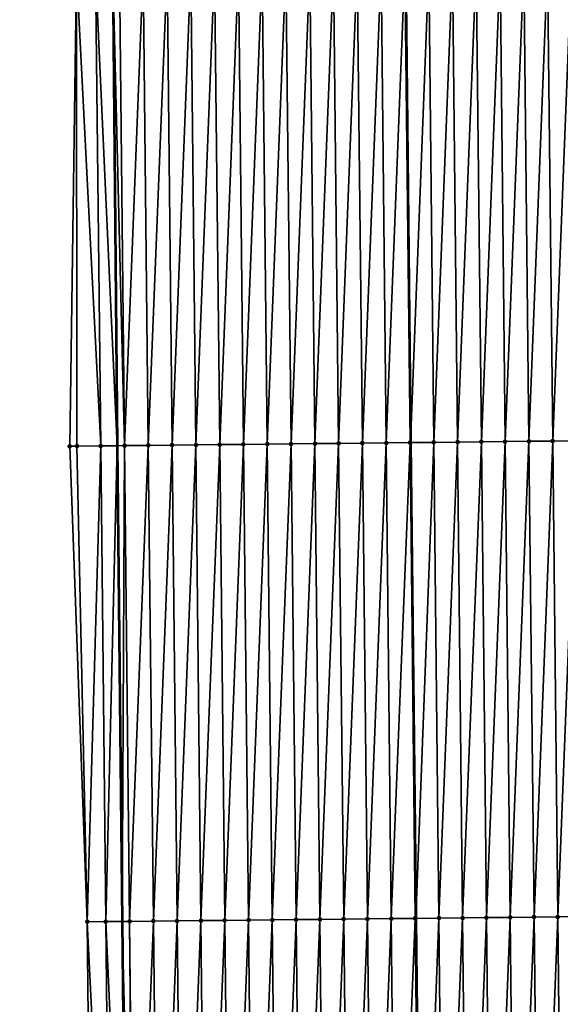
# Model space of a CAD drawing. Header units: feet. Extents: x 2007189 to 2022806, y 818621 to 837694.
# Tile 315 of 656: x 2011353 to 2011376, y 828804 to 828845. Entities that reach past the tile are written whole.
import ezdxf

# ---------------------------------------------------------------- set-up
doc = ezdxf.new("R2010")
doc.units = ezdxf.units.FT
doc.header["$MEASUREMENT"] = 0
for name, color, linetype, lineweight in [('EP_Travel Lane', 172, 'Continuous', 53), ('Road Shots', 141, 'Continuous', 100), ('Road X-Section', 40, 'Continuous', 13), ('STRIPING', 60, 'Continuous', 53)]:
    doc.layers.add(name, color=color, linetype=linetype, lineweight=lineweight)
doc.layers.add('I-77-MM17-21_SB-Surface-Border', color=7, linetype='Continuous')
doc.layers.add('I-77-MM17-21_SB-Surface-TIN', color=7, linetype='Continuous')

msp = doc.modelspace()

# ---------------------------------------------------------------- linework, layer by layer
at = {"layer": 'EP_Travel Lane'}
msp.add_polyline3d([(2011354.749587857, 829086.9643063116, 317.1524679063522), (2011354.979581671, 829066.9660118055, 317.0286059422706), (2011355.209577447, 829046.9675467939, 316.9328874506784), (2011355.439570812, 829026.9692913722, 316.8025781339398), (2011355.633534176, 829006.9840589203, 316.6913245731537), (2011355.821723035, 828986.9853854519, 316.5551894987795), (2011356.009913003, 828966.9865940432, 316.4383833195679), (2011356.19810302, 828946.9877975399, 316.3224105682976), (2011356.386292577, 828926.9890499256, 316.1984395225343), (2011356.574481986, 828906.9903179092, 316.0719165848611), (2011356.762671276, 828886.9915987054, 315.9433314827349), (2011356.950861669, 828866.992762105, 315.8339187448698), (2011357.139050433, 828846.9940987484, 315.696163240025), (2011357.327239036, 828826.995452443, 315.5556009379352), (2011357.535501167, 828806.9998870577, 315.4221144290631), (2011357.747121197, 828787.0012546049, 315.3215290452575), (2011357.958739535, 828767.0027819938, 315.1930798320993), (2011358.170357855, 828747.0043111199, 315.064400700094)], dxfattribs=at)
at = {"layer": 'I-77-MM17-21_SB-Surface-Border', "color": 3, "linetype": 'Continuous', "lineweight": -3}
msp.add_polyline3d([(2011356.669635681, 828746.9886572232, 315.024594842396), (2011357.350865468, 828766.9964450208, 315.1763109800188), (2011356.27611999, 828786.9858623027, 315.2909297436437), (2011356.067860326, 828806.9845930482, 315.3806073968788), (2011355.335832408, 828826.9744574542, 315.4975312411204), (2011355.622954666, 828846.9780881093, 315.6563314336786), (2011354.037516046, 828866.9620809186, 315.7434684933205), (2011354.46445267, 828886.9673824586, 315.8741251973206), (2011353.22869674, 828906.9551135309, 315.9629740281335), (2011353.799391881, 828926.9618330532, 316.1137954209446), (2011354.332915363, 828946.96812921, 316.2686811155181), (2011354.131869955, 828966.9667951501, 316.3834662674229), (2011354.097969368, 828986.9671800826, 316.5101890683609), (2011355.257987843, 829006.9800873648, 316.6823774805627), (2011354.461545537, 829026.9583566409, 316.777838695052), (2011353.307004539, 829046.9462924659, 316.8819204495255), (2011354.165455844, 829066.956908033, 317.0082613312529), (2011354.586643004, 829086.9624844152, 317.1483636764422)], dxfattribs=at)
at = {"layer": 'I-77-MM17-21_SB-Surface-TIN', "color": 128, "linetype": 'Continuous', "lineweight": -3}
for points in [[(2011355.335832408, 828826.9744574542, 315.4975312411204), (2011355.635657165, 828826.977611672, 315.5073820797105), (2011355.622954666, 828846.9780881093, 315.6563314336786)], [(2011356.635601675, 828826.9881478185, 315.5375322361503), (2011356.421198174, 828846.9865080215, 315.6789213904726), (2011355.622954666, 828846.9780881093, 315.6563314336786)], [(2011355.635657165, 828826.977611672, 315.5073820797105), (2011356.635601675, 828826.9881478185, 315.5375322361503), (2011355.622954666, 828846.9780881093, 315.6563314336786)], [(2011356.421198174, 828846.9865080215, 315.6789213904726), (2011357.327239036, 828826.995452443, 315.5556009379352), (2011357.139050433, 828846.9940987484, 315.696163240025)], [(2011356.635601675, 828826.9881478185, 315.5375322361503), (2011357.327239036, 828826.995452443, 315.5556009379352), (2011356.421198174, 828846.9865080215, 315.6789213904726)], [(2011357.635545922, 828826.9987085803, 315.5636553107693), (2011357.421142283, 828846.9970816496, 315.7029387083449), (2011357.139050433, 828846.9940987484, 315.696163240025)], [(2011357.635545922, 828826.9987085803, 315.5636553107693), (2011357.139050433, 828846.9940987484, 315.696163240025), (2011357.327239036, 828826.995452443, 315.5556009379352)], [(2011357.635545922, 828826.9987085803, 315.5636553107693), (2011358.421086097, 828847.0076827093, 315.7224681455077), (2011357.421142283, 828846.9970816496, 315.7029387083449)], [(2011357.635545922, 828826.9987085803, 315.5636553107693), (2011358.635489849, 828827.0092990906, 315.584911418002), (2011358.421086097, 828847.0076827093, 315.7224681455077)], [(2011358.635489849, 828827.0092990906, 315.584911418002), (2011359.421029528, 828847.0183195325, 315.7361465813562), (2011358.421086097, 828847.0076827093, 315.7224681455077)], [(2011358.635489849, 828827.0092990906, 315.584911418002), (2011359.635433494, 828827.0199159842, 315.6018511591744), (2011359.421029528, 828847.0183195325, 315.7361465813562)], [(2011359.635433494, 828827.0199159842, 315.6018511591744), (2011360.420972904, 828847.0289613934, 315.7490008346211), (2011359.421029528, 828847.0183195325, 315.7361465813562)], [(2011359.635433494, 828827.0199159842, 315.6018511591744), (2011360.635377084, 828827.0305379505, 315.6179610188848), (2011360.420972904, 828847.0289613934, 315.7490008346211)], [(2011360.635377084, 828827.0305379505, 315.6179610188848), (2011361.420916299, 828847.0396016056, 315.762124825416), (2011360.420972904, 828847.0289613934, 315.7490008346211)], [(2011360.635377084, 828827.0305379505, 315.6179610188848), (2011361.635320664, 828827.0411608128, 315.6339242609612), (2011361.420916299, 828847.0396016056, 315.762124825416)], [(2011361.635320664, 828827.0411608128, 315.6339242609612), (2011362.420859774, 828847.0502343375, 315.776472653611), (2011361.420916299, 828847.0396016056, 315.762124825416)], [(2011361.635320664, 828827.0411608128, 315.6339242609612), (2011362.635264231, 828827.051784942, 315.6496802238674), (2011362.420859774, 828847.0502343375, 315.776472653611)], [(2011362.635264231, 828827.051784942, 315.6496802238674), (2011363.420803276, 828847.0608645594, 315.7912310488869), (2011362.420859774, 828847.0502343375, 315.776472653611)], [(2011362.635264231, 828827.051784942, 315.6496802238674), (2011363.635207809, 828827.0624081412, 315.6655883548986), (2011363.420803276, 828847.0608645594, 315.7912310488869)], [(2011363.635207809, 828827.0624081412, 315.6655883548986), (2011364.420746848, 828847.0714882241, 315.8070622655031), (2011363.420803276, 828847.0608645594, 315.7912310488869)], [(2011363.635207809, 828827.0624081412, 315.6655883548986), (2011364.635151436, 828827.0730266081, 315.6822707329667), (2011364.420746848, 828847.0714882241, 315.8070622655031)], [(2011364.635151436, 828827.0730266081, 315.6822707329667), (2011365.420690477, 828847.0821065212, 315.8237716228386), (2011364.420746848, 828847.0714882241, 315.8070622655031)], [(2011364.635151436, 828827.0730266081, 315.6822707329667), (2011365.635095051, 828827.0836462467, 315.6987613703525), (2011365.420690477, 828847.0821065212, 315.8237716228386)], [(2011365.635095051, 828827.0836462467, 315.6987613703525), (2011366.420634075, 828847.0927277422, 315.840002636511), (2011365.420690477, 828847.0821065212, 315.8237716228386)], [(2011365.635095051, 828827.0836462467, 315.6987613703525), (2011366.635038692, 828827.0942634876, 315.7156442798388), (2011366.420634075, 828847.0927277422, 315.840002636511)], [(2011366.635038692, 828827.0942634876, 315.7156442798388), (2011367.42057775, 828847.1033418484, 315.857397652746), (2011366.420634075, 828847.0927277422, 315.840002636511)], [(2011366.635038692, 828827.0942634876, 315.7156442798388), (2011367.6349825, 828827.1048651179, 315.7350811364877), (2011367.42057775, 828847.1033418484, 315.857397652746)], [(2011367.6349825, 828827.1048651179, 315.7350811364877), (2011368.420521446, 828847.1139539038, 315.8751281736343), (2011367.42057775, 828847.1033418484, 315.857397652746)], [(2011367.6349825, 828827.1048651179, 315.7350811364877), (2011368.634926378, 828827.1154602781, 315.755576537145), (2011368.420521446, 828847.1139539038, 315.8751281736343)], [(2011368.634926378, 828827.1154602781, 315.755576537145), (2011369.42046514, 828847.124566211, 315.8928174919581), (2011368.420521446, 828847.1139539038, 315.8751281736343)], [(2011368.634926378, 828827.1154602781, 315.755576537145), (2011369.634870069, 828827.1260728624, 315.7732212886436), (2011369.42046514, 828847.124566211, 315.8928174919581)], [(2011369.634870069, 828827.1260728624, 315.7732212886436), (2011369.447002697, 828847.1248475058, 315.8933435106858), (2011369.42046514, 828847.124566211, 315.8928174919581)], [(2011370.420408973, 828847.1351654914, 315.9126380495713), (2011369.447002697, 828847.1248475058, 315.8933435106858), (2011369.661983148, 828827.1263604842, 315.7737216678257)], [(2011369.634870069, 828827.1260728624, 315.7732212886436), (2011369.661983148, 828827.1263604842, 315.7737216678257), (2011369.447002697, 828847.1248475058, 315.8933435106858)], [(2011370.634813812, 828827.1366804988, 315.7916755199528), (2011370.420408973, 828847.1351654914, 315.9126380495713), (2011369.661983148, 828827.1263604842, 315.7737216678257)], [(2011370.634813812, 828827.1366804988, 315.7916755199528), (2011371.420352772, 828847.1457680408, 315.9319237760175), (2011370.420408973, 828847.1351654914, 315.9126380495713)], [(2011370.634813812, 828827.1366804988, 315.7916755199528), (2011371.634757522, 828827.1472912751, 315.8096160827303), (2011371.420352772, 828847.1457680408, 315.9319237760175)], [(2011371.634757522, 828827.1472912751, 315.8096160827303), (2011372.420296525, 828847.1563747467, 315.9505294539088), (2011371.420352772, 828847.1457680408, 315.9319237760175)], [(2011371.634757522, 828827.1472912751, 315.8096160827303), (2011372.634701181, 828827.1579069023, 315.82676302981), (2011372.420296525, 828847.1563747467, 315.9505294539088)], [(2011372.634701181, 828827.1579069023, 315.82676302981), (2011373.420240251, 828847.1669840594, 315.9687087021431), (2011372.420296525, 828847.1563747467, 315.9505294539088)], [(2011372.634701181, 828827.1579069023, 315.82676302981), (2011373.634644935, 828827.168513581, 315.8453739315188), (2011373.420240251, 828847.1669840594, 315.9687087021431)], [(2011373.634644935, 828827.168513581, 315.8453739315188), (2011374.420183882, 828847.1776022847, 315.9854298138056), (2011373.420240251, 828847.1669840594, 315.9687087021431)], [(2011373.634644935, 828827.168513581, 315.8453739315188), (2011374.634588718, 828827.1791175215, 315.8644328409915), (2011374.420183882, 828847.1776022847, 315.9854298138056)], [(2011374.634588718, 828827.1791175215, 315.8644328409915), (2011375.420127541, 828847.1882178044, 316.0025935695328), (2011374.420183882, 828847.1776022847, 315.9854298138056)], [(2011374.634588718, 828827.1791175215, 315.8644328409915), (2011375.634532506, 828827.1897210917, 315.8835523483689), (2011375.420127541, 828847.1882178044, 316.0025935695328)], [(2011375.634532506, 828827.1897210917, 315.8835523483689), (2011376.420071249, 828847.1988287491, 316.0205057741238), (2011375.420127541, 828847.1882178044, 316.0025935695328)], [(2011375.634532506, 828827.1897210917, 315.8835523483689), (2011376.634476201, 828827.2003331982, 315.9012752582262), (2011376.420071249, 828847.1988287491, 316.0205057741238)], [(2011362.635264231, 828827.051784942, 315.6496802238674), (2011362.847302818, 828807.0555674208, 315.515477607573), (2011363.635207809, 828827.0624081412, 315.6655883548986)], [(2011363.635207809, 828827.0624081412, 315.6655883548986), (2011362.847302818, 828807.0555674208, 315.515477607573), (2011363.847247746, 828807.0660626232, 315.5307249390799)], [(2011363.635207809, 828827.0624081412, 315.6655883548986), (2011363.847247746, 828807.0660626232, 315.5307249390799), (2011364.635151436, 828827.0730266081, 315.6822707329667)], [(2011364.635151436, 828827.0730266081, 315.6822707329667), (2011363.847247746, 828807.0660626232, 315.5307249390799), (2011364.847192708, 828807.076554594, 315.5465341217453)], [(2011364.635151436, 828827.0730266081, 315.6822707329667), (2011364.847192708, 828807.076554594, 315.5465341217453), (2011365.635095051, 828827.0836462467, 315.6987613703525)], [(2011365.635095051, 828827.0836462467, 315.6987613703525), (2011364.847192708, 828807.076554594, 315.5465341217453), (2011365.847137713, 828807.0870424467, 315.5630593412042)], [(2011365.635095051, 828827.0836462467, 315.6987613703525), (2011365.847137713, 828807.0870424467, 315.5630593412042), (2011366.635038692, 828827.0942634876, 315.7156442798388)], [(2011366.635038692, 828827.0942634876, 315.7156442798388), (2011365.847137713, 828807.0870424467, 315.5630593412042), (2011366.847082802, 828807.0975224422, 315.5809507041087)], [(2011366.635038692, 828827.0942634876, 315.7156442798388), (2011366.847082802, 828807.0975224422, 315.5809507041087), (2011367.6349825, 828827.1048651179, 315.7350811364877)], [(2011367.6349825, 828827.1048651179, 315.7350811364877), (2011366.847082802, 828807.0975224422, 315.5809507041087), (2011367.847027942, 828807.1079975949, 315.599684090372)], [(2011367.6349825, 828827.1048651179, 315.7350811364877), (2011367.847027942, 828807.1079975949, 315.599684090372), (2011368.634926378, 828827.1154602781, 315.755576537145)], [(2011368.634926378, 828827.1154602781, 315.755576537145), (2011367.847027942, 828807.1079975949, 315.599684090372), (2011368.84697312, 828807.1184690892, 315.6190535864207)], [(2011368.634926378, 828827.1154602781, 315.755576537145), (2011368.84697312, 828807.1184690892, 315.6190535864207), (2011369.634870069, 828827.1260728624, 315.7732212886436)], [(2011369.634870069, 828827.1260728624, 315.7732212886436), (2011368.84697312, 828807.1184690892, 315.6190535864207), (2011369.846918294, 828807.1289410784, 315.6383369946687)], [(2011369.634870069, 828827.1260728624, 315.7732212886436), (2011369.846918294, 828807.1289410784, 315.6383369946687), (2011369.661983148, 828827.1263604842, 315.7737216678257)], [(2011370.634813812, 828827.1366804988, 315.7916755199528), (2011369.661983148, 828827.1263604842, 315.7737216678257), (2011369.874091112, 828807.1292256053, 315.6388683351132)], [(2011369.846918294, 828807.1289410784, 315.6383369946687), (2011369.874091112, 828807.1292256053, 315.6388683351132), (2011369.661983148, 828827.1263604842, 315.7737216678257)], [(2011370.634813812, 828827.1366804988, 315.7916755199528), (2011369.874091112, 828807.1292256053, 315.6388683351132), (2011370.846863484, 828807.139411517, 315.6578900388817)], [(2011370.634813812, 828827.1366804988, 315.7916755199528), (2011370.846863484, 828807.139411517, 315.6578900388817), (2011371.634757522, 828827.1472912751, 315.8096160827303)], [(2011371.634757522, 828827.1472912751, 315.8096160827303), (2011370.846863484, 828807.139411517, 315.6578900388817), (2011371.846808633, 828807.1498857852, 315.6767772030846)], [(2011371.634757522, 828827.1472912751, 315.8096160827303), (2011371.846808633, 828807.1498857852, 315.6767772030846), (2011372.634701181, 828827.1579069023, 315.82676302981)], [(2011372.634701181, 828827.1579069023, 315.82676302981), (2011371.846808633, 828807.1498857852, 315.6767772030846), (2011372.846753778, 828807.1603604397, 315.6955971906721)], [(2011372.634701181, 828827.1579069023, 315.82676302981), (2011372.846753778, 828807.1603604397, 315.6955971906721), (2011373.634644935, 828827.168513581, 315.8453739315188)], [(2011373.634644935, 828827.168513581, 315.8453739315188), (2011372.846753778, 828807.1603604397, 315.6955971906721), (2011373.846698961, 828807.170831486, 315.715044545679)], [(2011373.634644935, 828827.168513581, 315.8453739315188), (2011373.846698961, 828807.170831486, 315.715044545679), (2011374.634588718, 828827.1791175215, 315.8644328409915)], [(2011374.634588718, 828827.1791175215, 315.8644328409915), (2011373.846698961, 828807.170831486, 315.715044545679), (2011374.846644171, 828807.1813000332, 315.7349264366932)], [(2011374.634588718, 828827.1791175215, 315.8644328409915), (2011374.846644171, 828807.1813000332, 315.7349264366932), (2011375.634532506, 828827.1897210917, 315.8835523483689)], [(2011375.634532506, 828827.1897210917, 315.8835523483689), (2011374.846644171, 828807.1813000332, 315.7349264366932), (2011375.846589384, 828807.1917683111, 315.7548551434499)], [(2011375.634532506, 828827.1897210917, 315.8835523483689), (2011375.846589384, 828807.1917683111, 315.7548551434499), (2011376.634476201, 828827.2003331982, 315.9012752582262)], [(2011376.634476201, 828827.2003331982, 315.9012752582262), (2011375.846589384, 828807.1917683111, 315.7548551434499), (2011376.846534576, 828807.2022385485, 315.7744431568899)], [(2011355.335832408, 828826.9744574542, 315.4975312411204), (2011356.067860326, 828806.9845930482, 315.3806073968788), (2011355.635657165, 828826.977611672, 315.5073820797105)], [(2011355.635657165, 828826.977611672, 315.5073820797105), (2011356.067860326, 828806.9845930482, 315.3806073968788), (2011356.635601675, 828826.9881478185, 315.5375322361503)], [(2011356.635601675, 828826.9881478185, 315.5375322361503), (2011356.067860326, 828806.9845930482, 315.3806073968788), (2011356.847632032, 828806.9927114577, 315.4039548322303)], [(2011356.635601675, 828826.9881478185, 315.5375322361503), (2011356.847632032, 828806.9927114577, 315.4039548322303), (2011357.327239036, 828826.995452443, 315.5556009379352)], [(2011356.847632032, 828806.9927114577, 315.4039548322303), (2011357.535501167, 828806.9998870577, 315.4221144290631), (2011357.327239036, 828826.995452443, 315.5556009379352)], [(2011357.635545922, 828826.9987085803, 315.5636553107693), (2011357.327239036, 828826.995452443, 315.5556009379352), (2011357.535501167, 828806.9998870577, 315.4221144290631)], [(2011357.635545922, 828826.9987085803, 315.5636553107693), (2011357.535501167, 828806.9998870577, 315.4221144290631), (2011357.847577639, 828807.0031425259, 315.4303531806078)], [(2011357.635545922, 828826.9987085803, 315.5636553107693), (2011357.847577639, 828807.0031425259, 315.4303531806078), (2011358.635489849, 828827.0092990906, 315.584911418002)], [(2011358.635489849, 828827.0092990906, 315.584911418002), (2011357.847577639, 828807.0031425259, 315.4303531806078), (2011358.847522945, 828807.0136019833, 315.4518155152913)], [(2011358.635489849, 828827.0092990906, 315.584911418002), (2011358.847522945, 828807.0136019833, 315.4518155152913), (2011359.635433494, 828827.0199159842, 315.6018511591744)], [(2011359.635433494, 828827.0199159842, 315.6018511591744), (2011358.847522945, 828807.0136019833, 315.4518155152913), (2011359.847467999, 828807.0240852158, 315.4691440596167)], [(2011359.635433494, 828827.0199159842, 315.6018511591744), (2011359.847467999, 828807.0240852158, 315.4691440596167), (2011360.635377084, 828827.0305379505, 315.6179610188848)], [(2011360.635377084, 828827.0305379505, 315.6179610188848), (2011359.847467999, 828807.0240852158, 315.4691440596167), (2011360.847412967, 828807.0345766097, 315.4850535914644)], [(2011360.635377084, 828827.0305379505, 315.6179610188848), (2011360.847412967, 828807.0345766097, 315.4850535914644), (2011361.635320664, 828827.0411608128, 315.6339242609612)], [(2011361.635320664, 828827.0411608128, 315.6339242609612), (2011360.847412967, 828807.0345766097, 315.4850535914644), (2011361.84735789, 828807.0450722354, 315.5002273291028)], [(2011361.635320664, 828827.0411608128, 315.6339242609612), (2011361.84735789, 828807.0450722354, 315.5002273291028), (2011362.635264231, 828827.051784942, 315.6496802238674)], [(2011362.635264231, 828827.051784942, 315.6496802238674), (2011361.84735789, 828807.0450722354, 315.5002273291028), (2011362.847302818, 828807.0555674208, 315.515477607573)], [(2011375.058297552, 828787.1828432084, 315.6038413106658), (2011375.846589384, 828807.1917683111, 315.7548551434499), (2011374.846644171, 828807.1813000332, 315.7349264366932)], [(2011375.058297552, 828787.1828432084, 315.6038413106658), (2011376.058242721, 828787.1933155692, 315.623058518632), (2011375.846589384, 828807.1917683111, 315.7548551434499)], [(2011376.058242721, 828787.1933155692, 315.623058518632), (2011376.846534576, 828807.2022385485, 315.7744431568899), (2011375.846589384, 828807.1917683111, 315.7548551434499)], [(2011357.052643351, 828786.9940056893, 315.3039568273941), (2011356.847632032, 828806.9927114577, 315.4039548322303), (2011356.067860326, 828806.9845930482, 315.3806073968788)], [(2011357.052643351, 828786.9940056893, 315.3039568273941), (2011356.067860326, 828806.9845930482, 315.3806073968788), (2011356.27611999, 828786.9858623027, 315.2909297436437)], [(2011356.847632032, 828806.9927114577, 315.4039548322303), (2011357.747121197, 828787.0012546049, 315.3215290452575), (2011357.535501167, 828806.9998870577, 315.4221144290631)], [(2011357.052643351, 828786.9940056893, 315.3039568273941), (2011357.747121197, 828787.0012546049, 315.3215290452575), (2011356.847632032, 828806.9927114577, 315.4039548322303)], [(2011358.028622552, 828787.0041928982, 315.3286518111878), (2011357.847577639, 828807.0031425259, 315.4303531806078), (2011357.535501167, 828806.9998870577, 315.4221144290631)], [(2011358.028622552, 828787.0041928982, 315.3286518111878), (2011357.535501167, 828806.9998870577, 315.4221144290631), (2011357.747121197, 828787.0012546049, 315.3215290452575)], [(2011358.05923286, 828787.004511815, 315.3295291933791), (2011358.847522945, 828807.0136019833, 315.4518155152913), (2011357.847577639, 828807.0031425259, 315.4303531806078)], [(2011358.028622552, 828787.0041928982, 315.3286518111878), (2011358.05923286, 828787.004511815, 315.3295291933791), (2011357.847577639, 828807.0031425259, 315.4303531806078)], [(2011358.05923286, 828787.004511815, 315.3295291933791), (2011359.059178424, 828787.014946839, 315.3552381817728), (2011358.847522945, 828807.0136019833, 315.4518155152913)], [(2011359.059178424, 828787.014946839, 315.3552381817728), (2011359.847467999, 828807.0240852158, 315.4691440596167), (2011358.847522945, 828807.0136019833, 315.4518155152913)], [(2011359.059178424, 828787.014946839, 315.3552381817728), (2011360.059123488, 828787.0254292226, 315.3727126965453), (2011359.847467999, 828807.0240852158, 315.4691440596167)], [(2011360.059123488, 828787.0254292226, 315.3727126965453), (2011360.847412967, 828807.0345766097, 315.4850535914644), (2011359.847467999, 828807.0240852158, 315.4691440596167)], [(2011360.059123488, 828787.0254292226, 315.3727126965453), (2011361.059068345, 828787.035931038, 315.3868086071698), (2011360.847412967, 828807.0345766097, 315.4850535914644)], [(2011361.059068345, 828787.035931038, 315.3868086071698), (2011361.84735789, 828807.0450722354, 315.5002273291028), (2011360.847412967, 828807.0345766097, 315.4850535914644)], [(2011361.059068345, 828787.035931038, 315.3868086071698), (2011362.059013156, 828787.0464373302, 315.4001261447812), (2011361.84735789, 828807.0450722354, 315.5002273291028)], [(2011362.059013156, 828787.0464373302, 315.4001261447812), (2011362.847302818, 828807.0555674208, 315.515477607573), (2011361.84735789, 828807.0450722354, 315.5002273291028)], [(2011362.059013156, 828787.0464373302, 315.4001261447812), (2011363.058957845, 828787.0569550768, 315.4114520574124), (2011362.847302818, 828807.0555674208, 315.515477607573)], [(2011363.058957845, 828787.0569550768, 315.4114520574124), (2011363.847247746, 828807.0660626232, 315.5307249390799), (2011362.847302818, 828807.0555674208, 315.515477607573)], [(2011363.058957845, 828787.0569550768, 315.4114520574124), (2011364.058902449, 828787.0674808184, 315.4213878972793), (2011363.847247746, 828807.0660626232, 315.5307249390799)], [(2011364.058902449, 828787.0674808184, 315.4213878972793), (2011364.847192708, 828807.076554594, 315.5465341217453), (2011363.847247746, 828807.0660626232, 315.5307249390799)], [(2011364.058902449, 828787.0674808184, 315.4213878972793), (2011365.058847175, 828787.0779951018, 315.4333159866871), (2011364.847192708, 828807.076554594, 315.5465341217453)], [(2011365.058847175, 828787.0779951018, 315.4333159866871), (2011365.847137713, 828807.0870424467, 315.5630593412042), (2011364.847192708, 828807.076554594, 315.5465341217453)], [(2011365.058847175, 828787.0779951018, 315.4333159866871), (2011366.058792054, 828787.0884949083, 315.4477612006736), (2011365.847137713, 828807.0870424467, 315.5630593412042)], [(2011366.058792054, 828787.0884949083, 315.4477612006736), (2011366.847082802, 828807.0975224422, 315.5809507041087), (2011365.847137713, 828807.0870424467, 315.5630593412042)], [(2011366.058792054, 828787.0884949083, 315.4477612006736), (2011367.058737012, 828787.0989872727, 315.4635003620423), (2011366.847082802, 828807.0975224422, 315.5809507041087)], [(2011367.058737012, 828787.0989872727, 315.4635003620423), (2011367.847027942, 828807.1079975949, 315.599684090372), (2011366.847082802, 828807.0975224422, 315.5809507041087)], [(2011367.058737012, 828787.0989872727, 315.4635003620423), (2011368.058682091, 828787.1094681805, 315.4812314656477), (2011367.847027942, 828807.1079975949, 315.599684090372)], [(2011368.058682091, 828787.1094681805, 315.4812314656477), (2011368.84697312, 828807.1184690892, 315.6190535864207), (2011367.847027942, 828807.1079975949, 315.599684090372)], [(2011368.058682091, 828787.1094681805, 315.4812314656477), (2011369.058627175, 828787.1199485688, 315.4990529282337), (2011368.84697312, 828807.1184690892, 315.6190535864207)], [(2011369.058627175, 828787.1199485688, 315.4990529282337), (2011369.846918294, 828807.1289410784, 315.6383369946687), (2011368.84697312, 828807.1184690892, 315.6190535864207)], [(2011369.058627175, 828787.1199485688, 315.4990529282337), (2011370.058572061, 828787.1304477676, 315.5136037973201), (2011369.846918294, 828807.1289410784, 315.6383369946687)], [(2011370.058572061, 828787.1304477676, 315.5136037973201), (2011369.874091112, 828807.1292256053, 315.6388683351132), (2011369.846918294, 828807.1289410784, 315.6383369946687)], [(2011370.846863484, 828807.139411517, 315.6578900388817), (2011369.874091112, 828807.1292256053, 315.6388683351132), (2011370.085727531, 828787.1307326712, 315.5140376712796)], [(2011370.058572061, 828787.1304477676, 315.5136037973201), (2011370.085727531, 828787.1307326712, 315.5140376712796), (2011369.874091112, 828807.1292256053, 315.6388683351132)], [(2011371.058517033, 828787.1409387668, 315.5295803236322), (2011370.846863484, 828807.139411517, 315.6578900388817), (2011370.085727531, 828787.1307326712, 315.5140376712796)], [(2011371.058517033, 828787.1409387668, 315.5295803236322), (2011371.846808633, 828807.1498857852, 315.6767772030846), (2011370.846863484, 828807.139411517, 315.6578900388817)], [(2011371.058517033, 828787.1409387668, 315.5295803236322), (2011372.058462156, 828787.1514154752, 315.5480416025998), (2011371.846808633, 828807.1498857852, 315.6767772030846)], [(2011372.058462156, 828787.1514154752, 315.5480416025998), (2011372.846753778, 828807.1603604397, 315.6955971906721), (2011371.846808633, 828807.1498857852, 315.6767772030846)], [(2011372.058462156, 828787.1514154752, 315.5480416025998), (2011373.058407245, 828787.1618954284, 315.5659386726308), (2011372.846753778, 828807.1603604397, 315.6955971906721)], [(2011373.058407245, 828787.1618954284, 315.5659386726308), (2011373.846698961, 828807.170831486, 315.715044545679), (2011372.846753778, 828807.1603604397, 315.6955971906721)], [(2011373.058407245, 828787.1618954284, 315.5659386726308), (2011374.058352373, 828787.1723717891, 315.5844604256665), (2011373.846698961, 828807.170831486, 315.715044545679)], [(2011374.058352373, 828787.1723717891, 315.5844604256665), (2011374.846644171, 828807.1813000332, 315.7349264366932), (2011373.846698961, 828807.170831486, 315.715044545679)], [(2011374.058352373, 828787.1723717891, 315.5844604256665), (2011375.058297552, 828787.1828432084, 315.6038413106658), (2011374.846644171, 828807.1813000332, 315.7349264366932)]]:
    msp.add_3dface(points, dxfattribs=at)
at = {"layer": 'Road Shots', "lineweight": 100}
for p in [(2011363.635207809, 828827.0624081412, 315.6655883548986), (2011364.635151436, 828827.0730266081, 315.6822707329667), (2011365.635095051, 828827.0836462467, 315.6987613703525), (2011366.635038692, 828827.0942634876, 315.7156442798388), (2011367.6349825, 828827.1048651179, 315.7350811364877), (2011368.634926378, 828827.1154602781, 315.755576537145), (2011369.634870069, 828827.1260728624, 315.7732212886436), (2011370.634813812, 828827.1366804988, 315.7916755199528), (2011371.634757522, 828827.1472912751, 315.8096160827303), (2011372.634701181, 828827.1579069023, 315.82676302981), (2011373.634644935, 828827.168513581, 315.8453739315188), (2011374.634588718, 828827.1791175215, 315.8644328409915), (2011375.634532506, 828827.1897210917, 315.8835523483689), (2011355.335832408, 828826.9744574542, 315.4975312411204), (2011355.635657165, 828826.977611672, 315.5073820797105), (2011356.635601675, 828826.9881478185, 315.5375322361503), (2011357.635545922, 828826.9987085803, 315.5636553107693), (2011358.635489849, 828827.0092990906, 315.584911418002), (2011359.635433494, 828827.0199159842, 315.6018511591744), (2011360.635377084, 828827.0305379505, 315.6179610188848), (2011361.635320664, 828827.0411608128, 315.6339242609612), (2011362.635264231, 828827.051784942, 315.6496802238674), (2011375.846589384, 828807.1917683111, 315.7548551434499), (2011356.067860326, 828806.9845930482, 315.3806073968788), (2011356.847632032, 828806.9927114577, 315.4039548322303), (2011357.847577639, 828807.0031425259, 315.4303531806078), (2011358.847522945, 828807.0136019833, 315.4518155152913), (2011359.847467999, 828807.0240852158, 315.4691440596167), (2011360.847412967, 828807.0345766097, 315.4850535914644), (2011361.84735789, 828807.0450722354, 315.5002273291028), (2011362.847302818, 828807.0555674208, 315.515477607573), (2011363.847247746, 828807.0660626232, 315.5307249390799), (2011364.847192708, 828807.076554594, 315.5465341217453), (2011365.847137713, 828807.0870424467, 315.5630593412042), (2011366.847082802, 828807.0975224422, 315.5809507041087), (2011367.847027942, 828807.1079975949, 315.599684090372), (2011368.84697312, 828807.1184690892, 315.6190535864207), (2011369.846918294, 828807.1289410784, 315.6383369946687), (2011370.846863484, 828807.139411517, 315.6578900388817), (2011371.846808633, 828807.1498857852, 315.6767772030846), (2011372.846753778, 828807.1603604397, 315.6955971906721), (2011373.846698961, 828807.170831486, 315.715044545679), (2011374.846644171, 828807.1813000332, 315.7349264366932)]:
    msp.add_point(p, dxfattribs=at)
at = {"layer": 'Road X-Section', "extrusion": (-0.01072023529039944, 0.9999238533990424, 0.006112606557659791), "elevation": 807203.5881601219, "flags": 128}
msp.add_lwpolyline([(-2020167.438271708, -4618.523601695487), (-2020166.438271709, -4618.482942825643), (-2020165.438271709, -4618.443120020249), (-2020164.438271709, -4618.410686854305), (-2020163.438271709, -4618.381401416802), (-2020162.438271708, -4618.349476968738), (-2020161.438271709, -4618.3290122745), (-2020160.438271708, -4618.317772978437), (-2020159.438271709, -4618.307603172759), (-2020158.438271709, -4618.301842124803), (-2020157.438271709, -4618.293911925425), (-2020156.438271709, -4618.283604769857), (-2020155.438271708, -4618.273741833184), (-2020154.438271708, -4618.262427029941), (-2020153.438271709, -4618.248419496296), (-2020152.438271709, -4618.231525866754), (-2020151.438271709, -4618.220665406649), (-2020151.028239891, -4618.2193183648), (-2020150.8537637, -4618.219593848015), (-2020150.438271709, -4618.222746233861), (-2020150.184811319, -4618.226826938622), (-2020149.438271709, -4618.24363955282), (-2020148.438271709, -4618.265363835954), (-2020147.438271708, -4618.285099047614), (-2020146.438271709, -4618.302950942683), (-2020145.438271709, -4618.320674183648), (-2020144.438271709, -4618.339794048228), (-2020143.438271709, -4618.358853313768), (-2020142.438271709, -4618.377464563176), (-2020141.438271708, -4618.394611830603), (-2020140.438271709, -4618.412552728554), (-2020139.438271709, -4618.431007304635), (-2020138.438271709, -4618.448652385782), (-2020137.438271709, -4618.469148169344), (-2020136.438271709, -4618.488585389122), (-2020135.438271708, -4618.505468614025), (-2020134.438271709, -4618.521959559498), (-2020133.438271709, -4618.538642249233), (-2020132.438271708, -4618.554550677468), (-2020131.438271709, -4618.570306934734), (-2020130.438271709, -4618.586270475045), (-2020129.438271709, -4618.602380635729), (-2020128.438271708, -4618.619320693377), (-2020127.438271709, -4618.640577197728), (-2020126.438271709, -4618.66670076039), (-2020125.438271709, -4618.69685148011), (-2020125.138430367, -4618.70670250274)], dxfattribs=at)
at = {"layer": 'Road X-Section', "extrusion": (-0.0105827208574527, 0.9999274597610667, 0.005751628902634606), "elevation": 807463.0568774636, "flags": 128}
msp.add_lwpolyline([(-2020056.388952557, -4328.72938157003), (-2020055.388952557, -4328.692190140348), (-2020054.388952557, -4328.658112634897), (-2020053.388952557, -4328.626670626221), (-2020052.388952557, -4328.596836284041), (-2020051.388952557, -4328.570210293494), (-2020050.388952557, -4328.550806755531), (-2020049.388952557, -4328.543072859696), (-2020048.388952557, -4328.535535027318), (-2020047.388952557, -4328.525687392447), (-2020046.388952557, -4328.515488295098), (-2020045.388952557, -4328.505135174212), (-2020044.388952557, -4328.493736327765), (-2020043.388952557, -4328.481386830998), (-2020042.388952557, -4328.46715283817), (-2020041.388952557, -4328.456609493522), (-2020040.512852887, -4328.454050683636), (-2020040.388952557, -4328.454185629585), (-2020040.026852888, -4328.454924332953), (-2020039.388952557, -4328.458300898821), (-2020039.017043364, -4328.461415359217), (-2020038.388952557, -4328.46904395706), (-2020037.388952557, -4328.485130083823), (-2020036.388952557, -4328.505134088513), (-2020035.388952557, -4328.525009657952), (-2020034.388952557, -4328.544597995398), (-2020033.388952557, -4328.564527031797), (-2020032.388952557, -4328.584409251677), (-2020031.388952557, -4328.603856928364), (-2020030.388952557, -4328.622677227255), (-2020029.388952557, -4328.641564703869), (-2020028.388952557, -4328.66111807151), (-2020027.388952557, -4328.680401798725), (-2020026.388952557, -4328.699771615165), (-2020025.388952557, -4328.718505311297), (-2020024.388952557, -4328.736396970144), (-2020023.388952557, -4328.752922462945), (-2020022.388952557, -4328.768731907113), (-2020021.388952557, -4328.783979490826), (-2020020.388952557, -4328.799230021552), (-2020019.388952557, -4328.814404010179), (-2020018.388952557, -4328.830313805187), (-2020017.388952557, -4328.847642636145), (-2020016.388952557, -4328.869105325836), (-2020015.388952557, -4328.895504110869), (-2020014.609138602, -4328.918851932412)], dxfattribs=at)
at = {"layer": 'STRIPING'}
msp.add_polyline3d([(2011366.834528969, 829087.0999986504, 317.362866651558), (2011367.059931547, 829067.1016428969, 317.2405332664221), (2011367.285335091, 829047.1032014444, 317.1323444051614), (2011367.510738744, 829027.1047502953, 317.0257473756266), (2011367.727162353, 829007.1124406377, 316.8998349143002), (2011367.942141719, 828987.1140544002, 316.7637169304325), (2011368.157121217, 828967.1156559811, 316.6296072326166), (2011368.37210048, 828947.1172794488, 316.4919167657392), (2011368.587081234, 828927.1187642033, 316.3769201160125), (2011368.802060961, 828907.1203443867, 316.2463109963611), (2011369.01704184, 828887.1218175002, 316.1332340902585), (2011369.232021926, 828867.1233643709, 316.0080750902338), (2011369.447002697, 828847.1248475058, 315.8933435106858), (2011369.661983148, 828827.1263604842, 315.7737216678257), (2011369.874091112, 828807.1292256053, 315.6388683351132), (2011370.085727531, 828787.1307326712, 315.5140376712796), (2011370.297365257, 828767.1321161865, 315.410656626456), (2011370.509002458, 828747.1335493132, 315.2986819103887)], dxfattribs=at)

doc.saveas('drawing.dxf')
